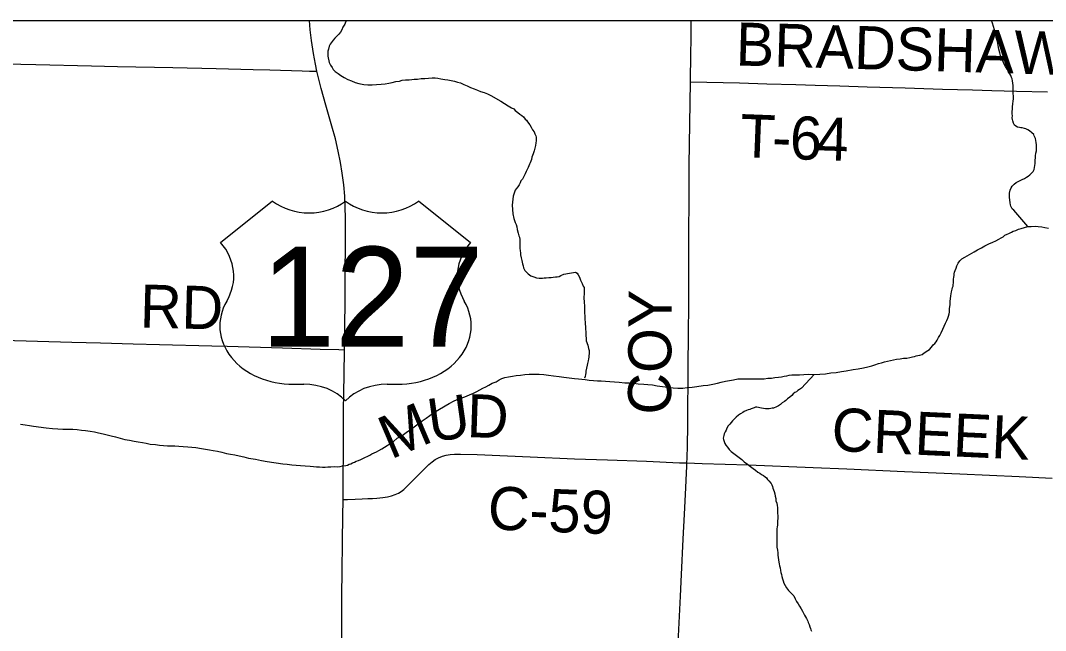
# Model space of a CAD drawing. Extents: x 2.1 to 73.9, y 4 to 26.
# Drawn here: x 43.974 to 44.65, y 24.503 to 24.905 of the extents above; entities that cross this region are included whole.
import ezdxf

# ---------------------------------------------------------------- set-up
doc = ezdxf.new("R2010")
doc.units = 0
for name, color, linetype in [('GM_X_County_Road', 7, 'Continuous'), ('GM_X_County_Road_Text', 7, 'Continuous'), ('GM_X_Minor_River', 7, 'Continuous'), ('GM_X_Township_Road', 7, 'Continuous'), ('GM_X_Township_Road_Text', 7, 'Continuous'), ('GM_X_US_Location', 7, 'Continuous'), ('GM_X_US_Route', 7, 'Continuous'), ('GM_X_US_Shield', 7, 'Continuous'), ('SH_Data', 7, 'Continuous')]:
    doc.layers.add(name, color=color, linetype=linetype)

msp = doc.modelspace()

# ---------------------------------------------------------------- linework, layer by layer
at = {"layer": 'GM_X_County_Road'}
for points in [[(44.18701, 24.58919), (44.18998, 24.58927), (44.19502, 24.5894), (44.19968, 24.58959), (44.20337, 24.58975), (44.20653, 24.58991), (44.20931, 24.59005), (44.2133, 24.59045), (44.21633, 24.59096), (44.21901, 24.59163), (44.22131, 24.59243), (44.22353, 24.59345), (44.22536, 24.59453), (44.22707, 24.5958), (44.22888, 24.59743), (44.23035, 24.59898), (44.24359, 24.61217), (44.24576, 24.61399), (44.24782, 24.61546), (44.25003, 24.61671), (44.25268, 24.61777), (44.25513, 24.61844), (44.25761, 24.61891), (44.26044, 24.61915), (44.26451, 24.61917), (44.2754, 24.61882), (44.31048, 24.61732), (44.33964, 24.61608), (44.36139, 24.61532), (44.38718, 24.61439), (44.40891, 24.61345), (44.41384, 24.6133)], [(44.41384, 24.6133), (44.42382, 24.61302), (44.45427, 24.61199), (44.49712, 24.61025), (44.51931, 24.6093), (44.55736, 24.60776), (44.59401, 24.60604), (44.63313, 24.60432), (44.65487, 24.6033)]]:
    msp.add_lwpolyline(points, dxfattribs=at)
at = {"layer": 'GM_X_Minor_River'}
for points in [[(44.189, 24.90511), (44.18808, 24.90278), (44.18691, 24.90071), (44.18612, 24.89901), (44.18534, 24.8975), (44.18417, 24.89619), (44.18321, 24.89507), (44.18166, 24.89338), (44.1805, 24.89207), (44.17914, 24.89038), (44.17855, 24.88944), (44.17777, 24.88812), (44.17736, 24.88623), (44.17696, 24.88491), (44.17694, 24.88358), (44.17692, 24.88244), (44.17691, 24.88149), (44.17779, 24.87748), (44.17871, 24.87557), (44.17983, 24.87403), (44.18057, 24.87288), (44.18188, 24.87153), (44.18376, 24.87016), (44.18564, 24.8688), (44.18772, 24.86763), (44.19017, 24.86626), (44.19263, 24.86527), (44.19508, 24.86428), (44.19735, 24.86349), (44.20077, 24.86286), (44.20342, 24.86263), (44.20628, 24.86277), (44.20914, 24.86292), (44.21218, 24.86306), (44.21485, 24.86339), (44.21714, 24.86374), (44.21943, 24.86427), (44.22191, 24.8648), (44.2242, 24.86514), (44.22611, 24.86568), (44.2282, 24.86603), (44.23067, 24.86599), (44.23239, 24.86615), (44.23391, 24.86632), (44.23601, 24.86647)], [(44.63883, 24.76919), (44.62949, 24.77998), (44.62855, 24.78095), (44.62763, 24.78267), (44.62726, 24.78363), (44.62709, 24.78496), (44.62693, 24.78686), (44.62677, 24.78839), (44.62659, 24.78934), (44.62662, 24.79124), (44.62703, 24.79313), (44.62782, 24.79464), (44.62841, 24.79577), (44.62976, 24.79708), (44.6311, 24.7982), (44.63207, 24.79875), (44.63379, 24.79967), (44.63513, 24.80022), (44.63666, 24.80096), (44.63801, 24.8017), (44.63897, 24.80244), (44.64013, 24.80337), (44.64109, 24.80431), (44.64225, 24.80562), (44.64303, 24.80675), (44.64367, 24.81073), (44.64368, 24.81187), (44.6437, 24.81301), (44.64392, 24.81452), (44.64394, 24.81585), (44.64415, 24.81756), (44.64456, 24.81907), (44.64457, 24.82002), (44.6446, 24.82173), (44.64443, 24.82306), (44.64426, 24.82459), (44.6441, 24.82592), (44.64374, 24.82726), (44.643, 24.82898), (44.64264, 24.82993), (44.64151, 24.83109), (44.63982, 24.83245), (44.63869, 24.83304), (44.63756, 24.83362), (44.63661, 24.83383), (44.6351, 24.83423), (44.63415, 24.83425), (44.6332, 24.83446), (44.63187, 24.83486), (44.63093, 24.83544), (44.62999, 24.83603), (44.62925, 24.83737), (44.62889, 24.83889), (44.62872, 24.83985), (44.62855, 24.84099), (44.62857, 24.84213), (44.6284, 24.84346), (44.62842, 24.84517), (44.62864, 24.84669), (44.62866, 24.84821), (44.62888, 24.8501), (44.6291, 24.85181), (44.62932, 24.85352), (44.62934, 24.85523), (44.62918, 24.85694), (44.62901, 24.85808), (44.62907, 24.86226), (44.62891, 24.86378), (44.62874, 24.86531), (44.62838, 24.86664), (44.62801, 24.8676), (44.62765, 24.86875), (44.62691, 24.8699), (44.62598, 24.87124), (44.62506, 24.87297), (44.62413, 24.87469), (44.62321, 24.87642), (44.62229, 24.87852), (44.62137, 24.88025), (44.62082, 24.88196), (44.62028, 24.88387), (44.61956, 24.88616), (44.61922, 24.88864), (44.61869, 24.89131), (44.61797, 24.89398), (44.61744, 24.89646), (44.61672, 24.89894), (44.61618, 24.90123), (44.61546, 24.90333), (44.6148, 24.90511)], [(44.23601, 24.86647), (44.23849, 24.86681), (44.24096, 24.86696), (44.24344, 24.86711), (44.24572, 24.86727), (44.24781, 24.86723), (44.24952, 24.86702), (44.25142, 24.86661), (44.25407, 24.86618), (44.25616, 24.86596), (44.25825, 24.86554), (44.26052, 24.86513), (44.2626, 24.86452), (44.2645, 24.86392), (44.26676, 24.86294), (44.26884, 24.86195), (44.27111, 24.86097), (44.27356, 24.85998), (44.27564, 24.85918), (44.27772, 24.85839), (44.28018, 24.85759), (44.28226, 24.8568), (44.28453, 24.85562), (44.29112, 24.85191), (44.29357, 24.85035), (44.29583, 24.84879), (44.29809, 24.84761), (44.2996, 24.84683), (44.30054, 24.84586), (44.30223, 24.84451), (44.30354, 24.84334), (44.30505, 24.84237), (44.30599, 24.8416), (44.3071, 24.84006), (44.30804, 24.83928), (44.30879, 24.83832), (44.31028, 24.8364), (44.31101, 24.83487), (44.31194, 24.83295), (44.31306, 24.8316), (44.31361, 24.83026), (44.31416, 24.82911), (44.31433, 24.82816), (44.31451, 24.82702), (44.31448, 24.82569), (44.31427, 24.82436), (44.31387, 24.82266), (44.31346, 24.82096), (44.31305, 24.81906), (44.31245, 24.81717), (44.31165, 24.81491), (44.31125, 24.81339), (44.31085, 24.81226), (44.31045, 24.81131), (44.31006, 24.81037), (44.30966, 24.80924), (44.30907, 24.80811), (44.30848, 24.80679), (44.3077, 24.80547), (44.3071, 24.80396), (44.30632, 24.80226), (44.30534, 24.80038), (44.30437, 24.79944), (44.30378, 24.79812), (44.30319, 24.7968), (44.30221, 24.7953), (44.30124, 24.79417), (44.30066, 24.79323), (44.30007, 24.79191), (44.29967, 24.79059), (44.29926, 24.78926), (44.2986, 24.78339), (44.29875, 24.78053), (44.29908, 24.77768), (44.2996, 24.77463), (44.30051, 24.77195), (44.30125, 24.77061), (44.30161, 24.76909), (44.30196, 24.76718), (44.30249, 24.76489), (44.30304, 24.76317), (44.3034, 24.76222), (44.30357, 24.7607), (44.30355, 24.75955), (44.30353, 24.75804), (44.3037, 24.7567), (44.30367, 24.75499), (44.30383, 24.75328), (44.304, 24.75195), (44.30417, 24.75062), (44.30452, 24.74852), (44.30487, 24.7468), (44.30541, 24.74471), (44.30577, 24.74337), (44.30613, 24.74203), (44.30686, 24.74031), (44.30911, 24.738), (44.3108, 24.73664), (44.31288, 24.73604), (44.31458, 24.73544), (44.31648, 24.73522)], [(44.5874, 24.71643), (44.58761, 24.71757), (44.58763, 24.71871), (44.58765, 24.72004), (44.58786, 24.72156), (44.58808, 24.72345), (44.5881, 24.72478), (44.5885, 24.72611), (44.58871, 24.72705), (44.58892, 24.728), (44.58912, 24.72895), (44.58952, 24.72989), (44.58953, 24.73084), (44.58974, 24.73198), (44.58976, 24.73312), (44.58978, 24.73445), (44.58999, 24.73577), (44.5902, 24.73691), (44.59021, 24.73805), (44.59042, 24.73919), (44.59082, 24.74032), (44.59142, 24.74183), (44.59201, 24.74334), (44.5928, 24.74504), (44.59396, 24.74654), (44.59532, 24.74785), (44.59723, 24.74896), (44.60338, 24.75247), (44.60549, 24.75377), (44.60817, 24.75524), (44.61048, 24.75653), (44.61297, 24.75783), (44.61565, 24.75892), (44.61776, 24.75984), (44.61968, 24.76095), (44.62121, 24.76168), (44.62255, 24.76242), (44.62371, 24.76354), (44.62524, 24.76409), (44.6262, 24.76464), (44.62793, 24.76557), (44.62908, 24.76612), (44.6308, 24.76666), (44.63252, 24.76739), (44.63443, 24.76793), (44.63654, 24.76866), (44.63883, 24.76919), (44.64092, 24.76935), (44.64378, 24.76949), (44.64567, 24.76927), (44.64795, 24.76905), (44.65004, 24.76863), (44.65231, 24.76822)], [(44.31648, 24.73522), (44.31743, 24.7352), (44.31857, 24.73518), (44.31972, 24.73536), (44.32105, 24.73533), (44.32276, 24.7355), (44.32428, 24.73566), (44.32562, 24.73583), (44.32714, 24.736), (44.32828, 24.73598), (44.32962, 24.73634), (44.33058, 24.73689), (44.33269, 24.73781), (44.3365, 24.73851), (44.33765, 24.73868), (44.33898, 24.73885), (44.34031, 24.73902), (44.34145, 24.73843), (44.34219, 24.73727), (44.34292, 24.73574), (44.34366, 24.73383), (44.34476, 24.73172), (44.3455, 24.73), (44.34605, 24.72904), (44.34604, 24.72809), (44.34618, 24.72524), (44.34594, 24.7222), (44.34609, 24.71935), (44.34624, 24.71669), (44.3464, 24.7146), (44.34636, 24.71232), (44.34651, 24.71004), (44.34649, 24.70833), (44.34682, 24.70566), (44.34696, 24.70243), (44.3471, 24.69882), (44.3474, 24.69387), (44.34849, 24.691), (44.34903, 24.68872), (44.34939, 24.68738), (44.34937, 24.68643), (44.34936, 24.68548), (44.34914, 24.68396), (44.34913, 24.68302), (44.34892, 24.68188), (44.34871, 24.68055), (44.3483, 24.67885), (44.3481, 24.67771), (44.34768, 24.67582), (44.34727, 24.67373), (44.34707, 24.67279), (44.34686, 24.67165), (44.34665, 24.67032), (44.34625, 24.66919), (44.34625, 24.66919)], [(44.34452, 24.66846), (44.3468, 24.66823), (44.34927, 24.668), (44.35231, 24.66776), (44.35478, 24.66753), (44.35725, 24.66749), (44.3601, 24.66726), (44.36295, 24.66702), (44.36599, 24.66678), (44.36922, 24.66654), (44.37283, 24.66611), (44.37587, 24.66606), (44.37891, 24.66582), (44.38176, 24.66558), (44.38537, 24.66533), (44.38803, 24.6651), (44.39107, 24.66486), (44.39429, 24.66424), (44.40473, 24.66293), (44.40796, 24.66269), (44.41119, 24.66264), (44.41405, 24.66297), (44.41729, 24.6633), (44.42034, 24.66382), (44.42453, 24.66433), (44.42777, 24.66465), (44.43101, 24.66517), (44.43407, 24.66588), (44.43655, 24.6666), (44.43922, 24.66713), (44.44189, 24.66766), (44.44456, 24.66818), (44.44742, 24.66871), (44.45047, 24.66885), (44.4537, 24.6688), (44.45808, 24.66873), (44.4615, 24.66867), (44.46473, 24.66881), (44.46721, 24.66915), (44.46969, 24.6693), (44.47197, 24.66964), (44.47426, 24.6698), (44.47617, 24.67015), (44.47807, 24.6705), (44.47979, 24.67085), (44.48132, 24.6712), (44.48303, 24.67137), (44.4857, 24.67151), (44.48817, 24.67147), (44.49103, 24.67162), (44.49426, 24.67176), (44.49787, 24.6717), (44.50149, 24.67183), (44.5053, 24.67215), (44.50892, 24.67266), (44.51235, 24.67299), (44.51578, 24.6735), (44.51902, 24.67402), (44.5236, 24.6749), (44.52684, 24.67541), (44.53027, 24.67593), (44.53333, 24.67664), (44.53581, 24.67736), (44.53791, 24.67809), (44.54021, 24.67881), (44.54231, 24.67935), (44.54422, 24.68008), (44.54613, 24.68043), (44.55224, 24.68166), (44.55452, 24.682), (44.55681, 24.68234), (44.55891, 24.6825), (44.561, 24.68285), (44.56272, 24.6832), (44.56406, 24.68356), (44.56521, 24.68392), (44.56616, 24.68409), (44.5675, 24.68445), (44.56902, 24.68481), (44.57037, 24.68593), (44.57287, 24.68741), (44.57383, 24.68815), (44.57519, 24.68965), (44.57635, 24.69115), (44.57751, 24.69208), (44.57829, 24.69321), (44.57887, 24.69434), (44.57985, 24.69603), (44.58082, 24.69735), (44.58161, 24.69905), (44.5826, 24.7015), (44.58358, 24.70358), (44.58457, 24.70546), (44.58535, 24.70716), (44.58595, 24.70886), (44.58654, 24.71018), (44.58695, 24.71169), (44.58716, 24.71283), (44.58717, 24.71397), (44.58719, 24.71492), (44.5874, 24.71643)], [(44.08155, 24.62405), (44.08459, 24.62401), (44.08725, 24.62377), (44.08991, 24.62354), (44.09351, 24.62291), (44.09617, 24.62249), (44.09882, 24.62188), (44.10129, 24.62146), (44.10413, 24.62103), (44.10698, 24.62041), (44.11001, 24.61961), (44.11285, 24.61918), (44.1157, 24.61856), (44.11854, 24.61795), (44.12157, 24.61733), (44.1246, 24.61652), (44.12934, 24.61569), (44.13313, 24.61486), (44.13693, 24.61423), (44.14718, 24.61274), (44.15021, 24.6125), (44.15325, 24.61207), (44.1561, 24.61183), (44.15895, 24.6116), (44.16199, 24.61136), (44.16541, 24.61111), (44.1675, 24.61089), (44.16958, 24.61067), (44.17149, 24.61064), (44.17339, 24.61061), (44.1751, 24.61058), (44.177, 24.61074), (44.17891, 24.61071), (44.18119, 24.61086), (44.18328, 24.61083), (44.18499, 24.61099), (44.18671, 24.61134), (44.18881, 24.6115), (44.18995, 24.61186), (44.1911, 24.61241), (44.19206, 24.61277), (44.19321, 24.61333), (44.19455, 24.61387), (44.1957, 24.61443), (44.19723, 24.61497), (44.19876, 24.61552), (44.2001, 24.61626), (44.20144, 24.6168), (44.20336, 24.61772), (44.2047, 24.61846), (44.20605, 24.6192), (44.20758, 24.61993), (44.20911, 24.62067), (44.21065, 24.62159), (44.21257, 24.62251), (44.2143, 24.62363), (44.21602, 24.62474), (44.21814, 24.62603), (44.22025, 24.62752), (44.22276, 24.62957), (44.22602, 24.63142), (44.22871, 24.63346), (44.23141, 24.63532), (44.23391, 24.63718), (44.2366, 24.63904), (44.23911, 24.64109), (44.24179, 24.64275), (44.2443, 24.64461), (44.24699, 24.64647), (44.25697, 24.65258), (44.26023, 24.65423), (44.26387, 24.6557), (44.26732, 24.65697), (44.27038, 24.65825), (44.27306, 24.65935), (44.27536, 24.66045), (44.27728, 24.66156), (44.2792, 24.66267), (44.28111, 24.66359), (44.28322, 24.6647), (44.28534, 24.66599), (44.28801, 24.6669), (44.28993, 24.66801), (44.29185, 24.66893), (44.29376, 24.66966), (44.29605, 24.67), (44.29872, 24.67053), (44.3012, 24.67087), (44.30406, 24.6712), (44.30692, 24.67153), (44.30977, 24.67187), (44.31263, 24.67182), (44.31643, 24.67176), (44.31947, 24.67171), (44.32251, 24.67128), (44.32592, 24.67085), (44.32953, 24.67022), (44.33275, 24.66979), (44.33959, 24.66892), (44.34225, 24.66869), (44.34452, 24.66846)], [(44.49787, 24.6717), (44.48936, 24.66253), (44.48821, 24.66178), (44.48705, 24.66104), (44.48609, 24.6603), (44.48513, 24.65974), (44.48398, 24.65881), (44.48301, 24.65788), (44.48185, 24.65676), (44.48031, 24.65564), (44.47915, 24.65452), (44.47819, 24.65377), (44.47665, 24.65285), (44.47569, 24.65191), (44.47434, 24.65099), (44.473, 24.65025), (44.47108, 24.64952), (44.47013, 24.64934), (44.46918, 24.64917), (44.46822, 24.649), (44.46727, 24.64901), (44.46575, 24.64903), (44.46442, 24.64925), (44.4631, 24.64946), (44.46196, 24.64966), (44.46101, 24.64987), (44.46006, 24.65008), (44.45911, 24.65009), (44.45816, 24.64973), (44.45624, 24.649), (44.45529, 24.64863), (44.45433, 24.64827), (44.45318, 24.64791), (44.45165, 24.64717), (44.45069, 24.64662), (44.44915, 24.64569), (44.44781, 24.64476), (44.44626, 24.64346), (44.44472, 24.64196), (44.44394, 24.64102), (44.44297, 24.6399), (44.4422, 24.63896), (44.44104, 24.63784), (44.44026, 24.63633), (44.43966, 24.63501), (44.43908, 24.63388), (44.43848, 24.63256), (44.43828, 24.63143), (44.43787, 24.62972), (44.43804, 24.62877), (44.4384, 24.62743), (44.43895, 24.6261), (44.43951, 24.62495), (44.44062, 24.6236), (44.44174, 24.62225), (44.44305, 24.6209), (44.44832, 24.61683), (44.45001, 24.61566), (44.4517, 24.61411), (44.45376, 24.61256), (44.45583, 24.61101), (44.45752, 24.60965), (44.45921, 24.60848), (44.46072, 24.60732), (44.46204, 24.60654), (44.46317, 24.60576), (44.4643, 24.60498), (44.46542, 24.6042), (44.46636, 24.60343), (44.46711, 24.60247), (44.46785, 24.6015), (44.46935, 24.59977), (44.4699, 24.59881), (44.47027, 24.59786), (44.47063, 24.59671), (44.47099, 24.59556), (44.47135, 24.59442), (44.4719, 24.59289), (44.47207, 24.59137), (44.47242, 24.58984), (44.47259, 24.58832), (44.47314, 24.58679), (44.4733, 24.58527), (44.47366, 24.58393), (44.47364, 24.5826), (44.47362, 24.58127), (44.4736, 24.57994), (44.47377, 24.57861), (44.47374, 24.57671), (44.47371, 24.57519), (44.47369, 24.57386), (44.47367, 24.57215), (44.47346, 24.57121), (44.47325, 24.56988), (44.47323, 24.56855), (44.4732, 24.56684), (44.47317, 24.56475), (44.47314, 24.56304), (44.47311, 24.56133), (44.47308, 24.55943), (44.47325, 24.55772)], [(43.97414, 24.6389), (43.97717, 24.63847), (43.98021, 24.63804), (43.98287, 24.63761), (43.99122, 24.63653), (43.99539, 24.63608), (43.99881, 24.63584), (44.00223, 24.63559), (44.00566, 24.63554), (44.0087, 24.63549), (44.01155, 24.63525), (44.0144, 24.63502), (44.01705, 24.63478), (44.02009, 24.63435), (44.02293, 24.63374), (44.02559, 24.63313), (44.02881, 24.6325), (44.03127, 24.63189), (44.03412, 24.63128), (44.03696, 24.63047), (44.03999, 24.62966), (44.04302, 24.62886), (44.04605, 24.62824), (44.04908, 24.62762), (44.05193, 24.62719), (44.05458, 24.62677), (44.05705, 24.62635), (44.0597, 24.62574), (44.06331, 24.62549), (44.06597, 24.62507), (44.06863, 24.62483), (44.0711, 24.6246), (44.07357, 24.62456), (44.07604, 24.62452), (44.0787, 24.62429), (44.08155, 24.62405)], [(44.47325, 24.55772), (44.4736, 24.55581), (44.47376, 24.5541), (44.47392, 24.55239), (44.47461, 24.54782), (44.47478, 24.54668), (44.47495, 24.54534), (44.47531, 24.54401), (44.47567, 24.54229), (44.47583, 24.54096), (44.47619, 24.53963), (44.47655, 24.53829), (44.47691, 24.53695), (44.47727, 24.53562), (44.47782, 24.53409), (44.47874, 24.53237), (44.47948, 24.53102), (44.48023, 24.53006), (44.48097, 24.5291), (44.48191, 24.52813), (44.48322, 24.52678), (44.48434, 24.52563), (44.48526, 24.52371), (44.48618, 24.52199), (44.4873, 24.52026), (44.48823, 24.51872), (44.48915, 24.517), (44.49008, 24.51546), (44.49082, 24.51412), (44.49137, 24.51297), (44.49211, 24.51182), (44.49266, 24.51067), (44.49358, 24.50895), (44.49395, 24.50799), (44.4945, 24.50666), (44.49486, 24.50513), (44.49541, 24.50417), (44.49559, 24.50322), (44.49595, 24.50226)]]:
    msp.add_lwpolyline(points, dxfattribs=at)
at = {"layer": 'GM_X_Township_Road'}
for points in [[(44.41613, 24.86471), (44.41625, 24.86979), (44.41637, 24.87832), (44.41662, 24.89759), (44.41677, 24.90511)], [(43.96442, 24.87659), (43.98432, 24.87616), (44.02099, 24.87526), (44.03809, 24.87485), (44.07477, 24.87405), (44.10337, 24.87343), (44.12761, 24.87282), (44.1388, 24.87248), (44.15994, 24.87181), (44.16491, 24.87175), (44.16977, 24.87169)], [(44.41516, 24.74335), (44.41516, 24.74635), (44.41517, 24.76531), (44.41538, 24.78645), (44.41539, 24.80976), (44.41596, 24.85079), (44.41613, 24.86471)], [(44.41613, 24.86471), (44.44847, 24.86405), (44.46649, 24.86345), (44.48576, 24.86294), (44.4985, 24.86246), (44.51466, 24.86195), (44.53269, 24.86146), (44.55785, 24.86064), (44.5824, 24.85985), (44.60234, 24.8593), (44.61504, 24.85904), (44.63129, 24.8585), (44.65186, 24.85803)], [(44.4143, 24.62779), (44.4144, 24.63476), (44.41446, 24.65061), (44.41458, 24.66584), (44.41469, 24.67983), (44.41481, 24.69537), (44.41511, 24.72086), (44.41516, 24.74335)], [(43.96271, 24.69428), (44.00807, 24.69299), (44.02703, 24.69245), (44.04846, 24.69186), (44.06587, 24.69146), (44.10036, 24.69058), (44.11061, 24.69027), (44.14696, 24.68922), (44.17181, 24.68837), (44.18424, 24.68804), (44.18789, 24.68795)], [(44.41384, 24.6133), (44.41399, 24.61643), (44.41426, 24.62481), (44.4143, 24.62779)], [(44.40217, 24.3629), (44.40216, 24.36554), (44.40296, 24.38915), (44.404, 24.4112), (44.40452, 24.42269), (44.40595, 24.45156), (44.4083, 24.49906), (44.40961, 24.52545), (44.41025, 24.53974), (44.41144, 24.56302), (44.41224, 24.57948), (44.41293, 24.59252), (44.41375, 24.61115), (44.41384, 24.6133)]]:
    msp.add_lwpolyline(points, dxfattribs=at)
at = {"layer": 'GM_X_US_Route'}
for points in [[(44.16977, 24.87169), (44.16876, 24.87626), (44.16747, 24.88328), (44.16617, 24.89187), (44.16533, 24.89895), (44.16487, 24.90511)], [(44.18616, 24.49426), (44.18624, 24.51477), (44.18623, 24.5269), (44.18641, 24.54088), (44.1867, 24.56202), (44.18693, 24.57787), (44.18701, 24.58919), (44.18709, 24.60181), (44.18729, 24.62233), (44.18735, 24.63414), (44.18733, 24.63942), (44.1874, 24.64781), (44.18765, 24.67144), (44.18789, 24.68795), (44.18835, 24.71931), (44.18843, 24.73703), (44.18854, 24.7591), (44.18862, 24.77434), (44.18847, 24.78243), (44.1881, 24.78928), (44.18744, 24.79672), (44.18648, 24.80446), (44.18534, 24.81153), (44.18385, 24.81886), (44.18191, 24.82704), (44.17964, 24.83546), (44.17561, 24.84918), (44.17257, 24.86026), (44.17038, 24.86899), (44.16977, 24.87169)]]:
    msp.add_lwpolyline(points, dxfattribs=at)
at = {"layer": 'GM_X_US_Shield'}
for p, q in [((44.14056, 24.78605), (44.10623, 24.75858)), ((44.27102, 24.75858), (44.23669, 24.78605)), ((44.15429, 24.6652), (44.16116, 24.6652)), ((44.21609, 24.6652), (44.22296, 24.6652))]:
    msp.add_line(p, q, dxfattribs=at)
for centre, major_axis, start_param, end_param in [((44.16459, 24.80566), (-0.03433, 0), 0.795399, 2.346194), ((44.21266, 24.80566), (-0.03433, 0), 0.795399, 2.346194), ((44.06685, 24.73653), (0.04807, 0), 5.838949, 6.894067), ((44.31039, 24.73653), (-0.04807, 0), 5.672304, 6.727422), ((44.15376, 24.70365), (0.04807, 0), 2.702327, 4.723529), ((44.22349, 24.70365), (-0.04807, 0), 1.559657, 3.580859), ((44.16116, 24.63773), (-0.03433, 0), 3.785094, 4.712389), ((44.21609, 24.63773), (-0.03433, 0), 4.712389, 5.639684)]:
    msp.add_ellipse(centre, major_axis=major_axis, ratio=0.8, start_param=start_param, end_param=end_param, dxfattribs=at)
at = {"layer": 'SH_Data'}
msp.add_line((41.95853, 24.90511), (48.75853, 24.90511), dxfattribs=at)

# ---------------------------------------------------------------- texts
at = {"layer": 'GM_X_County_Road_Text'}
for s, height, rotation, p in [('U', 0.02841, 7.9668, (44.24489, 24.62698)), ('D', 0.02841, 358.11633, (44.26836, 24.63038)), ('M', 0.02841, 23.06518, (44.21842, 24.61543)), ('CREEK', 0.028409, 357.36965, (44.50886, 24.62135)), ('C-59', 0.028409, 357.59979, (44.28206, 24.5696))]:
    msp.add_text(s, height=height, rotation=rotation, dxfattribs=at).set_placement(p)
at = {"layer": 'GM_X_Township_Road_Text'}
for s, height, rotation, p in [('BRADSHAW', 0.028409, 358.33205, (44.44583, 24.87551)), ('T', 0.02841, 357.77525, (44.44846, 24.81506)), ('6', 0.02841, 357.83069, (44.48138, 24.81379)), ('4', 0.02841, 358.11895, (44.49903, 24.81312)), ('-', 0.02841, 357.77926, (44.4697, 24.81424)), ('RD', 0.028409, 358.51746, (44.05274, 24.70266)), ('COY', 0.028409, 89.6761, (44.40336, 24.64513))]:
    msp.add_text(s, height=height, rotation=rotation, dxfattribs=at).set_placement(p)
at = {"layer": 'GM_X_US_Location'}
for s, p in [('0', (44.18867, 24.72283)), ('/', (44.18868, 24.72283))]:
    msp.add_text(s, height=0.0000947, dxfattribs=at).set_placement(p)
msp.add_text('127', height=0.0000947, rotation=0.00001, dxfattribs=at).set_placement((44.15954, 24.70323))
at = {"layer": 'GM_X_US_Shield'}
msp.add_text('127', height=0.065918, dxfattribs=at).set_placement((44.13268, 24.68992))

doc.saveas('drawing.dxf')
